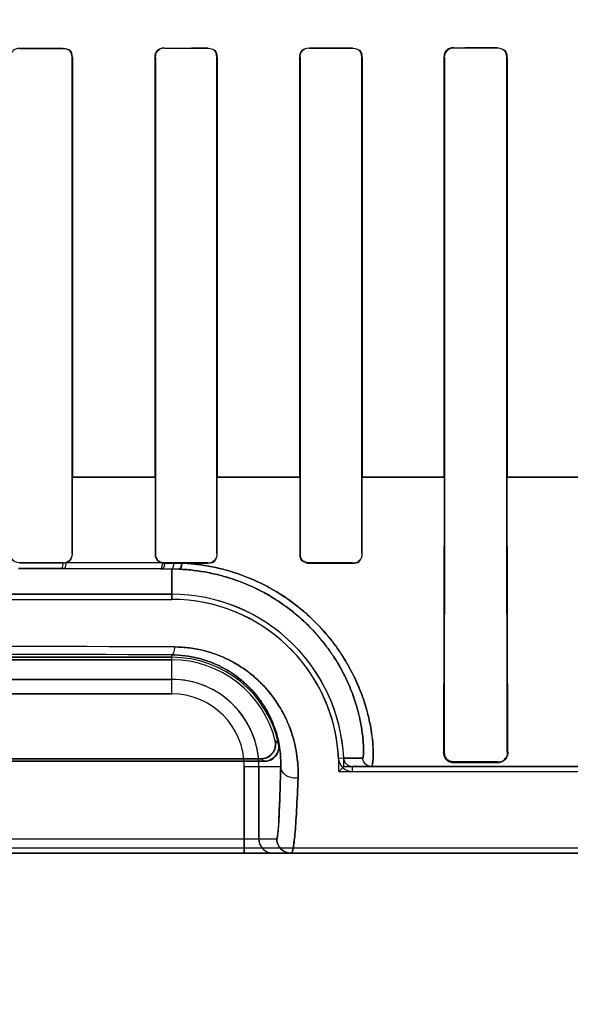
# Model space of a CAD drawing. Header units: millimetres. Extents: x 0 to 297, y 0 to 210.
# Tile 313 of 401: x 242.3008 to 242.3959, y 156.6154 to 156.7855. Entities that reach past the tile are written whole.
import ezdxf

# ---------------------------------------------------------------- set-up
doc = ezdxf.new("R2010")
doc.units = ezdxf.units.MM
doc.header["$LTSCALE"] = 16.335
doc.layers.get('0').update_dxf_attribs({"linetype": 'CONTINUOUS'})
for name, color, linetype in [('AXES_REF', 7, 'CONTINUOUS'), ('INTFCLR_1', 7, 'CONTINUOUS'), ('INTFCLR_72935', 7, 'CONTINUOUS')]:
    doc.layers.add(name, color=color, linetype=linetype)

msp = doc.modelspace()

# ---------------------------------------------------------------- linework, layer by layer
at = {"color": 7, "linetype": 'Continuous'}
for radius in [4.8479140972, 4.8475, 4.8164570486]:
    msp.add_circle((241.5069109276, 154.9564782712), radius, dxfattribs=at)
msp.add_arc((241.5069109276, 154.9564782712), 4.8, 278.2771290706, 261.7228709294, dxfattribs=at)
at = {"layer": 'AXES_REF', "color": 9, "linetype": 'Continuous'}
msp.add_circle((241.5069109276, 154.9564782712), 2.9642884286, dxfattribs=at)
at = {"layer": 'AXES_REF', "color": 7, "linetype": 'Continuous'}
msp.add_arc((241.5069109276, 154.9564782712), 4.91, 113.0826656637, 66.9173343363, dxfattribs=at)
at = {"layer": 'AXES_REF', "color": 9, "linetype": 'Continuous'}
msp.add_arc((241.5069109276, 154.9564782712), 4.4222561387, 94.4118118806, 85.5881881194, dxfattribs=at)
at = {"layer": 'INTFCLR_1', "color": 9, "linetype": 'Continuous'}
for p, q in [((242.3583007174, 156.7806184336), (242.3583007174, 156.7805627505)), ((242.3758007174, 156.7805865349), (242.3758007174, 156.7806438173)), ((242.3833007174, 156.7806563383), (242.3833007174, 156.780598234)), ((242.3008007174, 156.7805157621), (242.3008007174, 156.7805685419)), ((242.3083007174, 156.7805723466), (242.3083007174, 156.7805193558)), ((242.3098497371, 156.7789711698), (242.3099028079, 156.7789711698)), ((242.3241888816, 156.7789711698), (242.3242424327, 156.7789711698)), ((242.3258007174, 156.7805306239), (242.3258007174, 156.7805842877)), ((242.3333007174, 156.7805907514), (242.3333007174, 156.7805367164)), ((242.3348676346, 156.7789711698), (242.3349218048, 156.7789711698)), ((242.3491646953, 156.7789711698), (242.3492196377, 156.7789711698)), ((242.3508007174, 156.7805539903), (242.3508007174, 156.7806091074)), ((242.3598942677, 156.7789711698), (242.3599501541, 156.7789711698)), ((242.3741307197, 156.7789711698), (242.3741877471, 156.7789711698)), ((242.3849304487, 156.7789711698), (242.3849888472, 156.7789711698)), ((242.3098515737, 156.7064701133), (242.3242420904, 156.7064701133)), ((242.3348673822, 156.7064701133), (242.3492196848, 156.7064701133)), ((242.3598942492, 156.7064701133), (242.3741879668, 156.7064701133)), ((242.3849321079, 156.7064701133), (242.3991483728, 156.7064701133)), ((242.3099091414, 156.6932177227), (242.3098545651, 156.6932177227)), ((242.3242375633, 156.6932177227), (242.3241824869, 156.6932177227)), ((242.3349282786, 156.6932177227), (242.3348725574, 156.6932177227)), ((242.3492146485, 156.6932177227), (242.3491581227, 156.6932177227)), ((242.359956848, 156.6932177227), (242.3598993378, 156.6932177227)), ((242.3006185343, 156.6906617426), (242.308077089, 156.6906425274)), ((242.3008007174, 156.6916123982), (242.3008007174, 156.6916671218)), ((242.3083007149, 156.6916085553), (242.3080770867, 156.6906425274)), ((242.308077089, 156.6906425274), (242.3085974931, 156.6906409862)), ((242.3083007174, 156.6916635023), (242.3083007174, 156.6916085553)), ((242.3088290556, 156.6916975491), (242.3085974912, 156.6906409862)), ((242.3085974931, 156.6906409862), (242.3251120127, 156.6905837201)), ((242.3254355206, 156.6916385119), (242.3088290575, 156.6916975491)), ((242.3251120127, 156.6905837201), (242.3254782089, 156.6905822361)), ((242.3254782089, 156.6905822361), (242.3270507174, 156.6905757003)), ((242.3258007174, 156.6915964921), (242.3258007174, 156.6916521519)), ((242.3270507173, 156.6853299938), (242.3270507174, 156.6905757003)), ((242.3333007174, 156.6916460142), (242.3333007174, 156.691589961)), ((242.3508007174, 156.6915714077), (242.3508007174, 156.6916286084)), ((242.3583007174, 156.6916197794), (242.3583007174, 156.691561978)), ((242.3270507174, 156.6690144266), (242.3270507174, 156.6757431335)), ((242.3270507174, 156.6715140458), (242.2070507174, 156.6715140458)), ((242.2070507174, 156.6690144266), (242.3270507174, 156.6690144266)), ((242.374109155, 156.6589711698), (242.3739972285, 156.6589711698)), ((242.3851264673, 156.6589711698), (242.3850109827, 156.6589711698)), ((242.3395939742, 156.6564711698), (242.3395939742, 156.6414711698)), ((242.3395939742, 156.6564711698), (242.3458841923, 156.6564711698)), ((242.3420935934, 156.6439711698), (242.3420935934, 156.6564711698)), ((242.3567568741, 156.6578991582), (242.355876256, 156.6578568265)), ((242.356756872, 156.6578991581), (242.3600490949, 156.6579060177)), ((242.358255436, 156.6555895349), (242.3582553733, 156.6564711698)), ((242.4778267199, 156.6564711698), (242.3582553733, 156.6564711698)), ((242.3758007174, 156.6571342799), (242.3758007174, 156.6572695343)), ((242.3833007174, 156.6572564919), (242.3833007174, 156.6571181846)), ((242.1889125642, 156.6439711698), (242.3451888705, 156.6439711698)), ((242.4778262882, 156.6414711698), (242.0562751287, 156.6414711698))]:
    msp.add_line(p, q, dxfattribs=at)
at = {"layer": 'INTFCLR_1', "color": 6, "linetype": 'Continuous'}
for p, q in [((242.3098497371, 156.7064711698), (242.3098497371, 156.7789711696)), ((242.3099028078, 156.7064711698), (242.3099028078, 156.7789711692)), ((242.3241888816, 156.7789711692), (242.3241888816, 156.7064711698)), ((242.3242424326, 156.7789711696), (242.3242424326, 156.7064711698)), ((242.3348676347, 156.7064711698), (242.3348676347, 156.7789711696)), ((242.3349218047, 156.7064711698), (242.3349218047, 156.7789711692)), ((242.3491646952, 156.7789711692), (242.3491646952, 156.7064711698)), ((242.3492196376, 156.7789711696), (242.3492196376, 156.7064711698)), ((242.3598942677, 156.7064711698), (242.3598942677, 156.7789711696)), ((242.3599501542, 156.7064711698), (242.3599501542, 156.7789711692)), ((242.3741307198, 156.7789711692), (242.3741307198, 156.7064711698)), ((242.374187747, 156.7789711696), (242.374187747, 156.7064711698)), ((242.3849304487, 156.7064711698), (242.3849304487, 156.7789711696)), ((242.3849888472, 156.7064711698), (242.3849888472, 156.7789711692)), ((242.3098545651, 156.6932177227), (242.3098497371, 156.7064711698)), ((242.3099091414, 156.6932177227), (242.3099028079, 156.7064711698)), ((242.3241888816, 156.7064711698), (242.3241824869, 156.6932177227)), ((242.3242424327, 156.7064711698), (242.3242375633, 156.6932177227)), ((242.3348725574, 156.6932177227), (242.3348676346, 156.7064711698)), ((242.3349282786, 156.6932177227), (242.3349218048, 156.7064711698)), ((242.3491646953, 156.7064711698), (242.3491581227, 156.6932177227)), ((242.3492196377, 156.7064711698), (242.3492146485, 156.6932177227)), ((242.3598993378, 156.6932177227), (242.3598942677, 156.7064711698)), ((242.3599568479, 156.6932177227), (242.3599501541, 156.7064711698)), ((242.3741307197, 156.7064711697), (242.3739972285, 156.6589711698)), ((242.3741877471, 156.7064711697), (242.374109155, 156.6589711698)), ((242.3850109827, 156.6589711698), (242.3849304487, 156.7064711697)), ((242.3851264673, 156.6589711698), (242.3849888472, 156.7064711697)), ((242.3008007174, 156.6916671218), (242.3083007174, 156.6916635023)), ((242.3083007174, 156.6916085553), (242.3008007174, 156.6916123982)), ((242.3258007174, 156.6916521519), (242.3333007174, 156.6916460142)), ((242.3273823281, 156.6915951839), (242.3258007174, 156.6915964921)), ((242.3288272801, 156.6915939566), (242.3273823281, 156.6915951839)), ((242.3333007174, 156.691589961), (242.3288272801, 156.6915939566)), ((242.3508007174, 156.6916286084), (242.3583007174, 156.6916197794)), ((242.3508007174, 156.6915714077), (242.3583007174, 156.691561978)), ((242.3270507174, 156.6862116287), (242.2070507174, 156.6862116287)), ((242.2070507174, 156.6853299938), (242.3270507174, 156.6853299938)), ((242.2070507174, 156.6753299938), (242.3270507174, 156.6753299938)), ((242.3270507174, 156.6748925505), (242.2070507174, 156.6748925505)), ((242.343067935, 156.6573528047), (242.1910334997, 156.6573528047)), ((242.1915820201, 156.657790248), (242.3425194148, 156.657790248)), ((242.3758007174, 156.6572695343), (242.3833007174, 156.6572564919)), ((242.3758007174, 156.6571342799), (242.3833007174, 156.6571181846)), ((242.3582554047, 156.6555895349), (242.4833007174, 156.6555895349)), ((242.4778267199, 156.6423528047), (242.0562747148, 156.6423528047))]:
    msp.add_line(p, q, dxfattribs=at)
at = {"layer": 'INTFCLR_1', "color": 7, "linetype": 'Continuous'}
for points in [[(242.3508007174, 156.6915714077), (242.3507293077, 156.6915730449), (242.3506579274, 156.6915777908), (242.3505867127, 156.6915856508), (242.35051591, 156.6915966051), (242.3504455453, 156.6916106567), (242.3503754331, 156.6916278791), (242.3503056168, 156.6916483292), (242.3502363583, 156.6916719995), (242.3501678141, 156.6916988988)], [(242.3851264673, 156.6589711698), (242.3851251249, 156.6588744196), (242.3851190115, 156.658781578), (242.3851087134, 156.658692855), (242.3850948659, 156.6586087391), (242.3850779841, 156.6585289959), (242.3850583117, 156.6584527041), (242.3850361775, 156.6583797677), (242.3850119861, 156.6583103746), (242.3849858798, 156.658244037), (242.3849580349, 156.6581805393), (242.3849288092, 156.6581201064), (242.3848985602, 156.6580628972), (242.3848675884, 156.6580089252), (242.3848361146, 156.6579580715), (242.3848043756, 156.6579102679)]]:
    msp.add_lwpolyline(points, dxfattribs=at)
at = {"layer": 'INTFCLR_1', "color": 6, "linetype": 'Continuous'}
for centre, radius, start, end in [((242.30829975, 156.6932271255), 0.0016185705, 270.0341582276, 289.088098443), ((242.3258026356, 156.6932211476), 0.0016246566, 256.9404696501, 269.932362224), ((242.3270507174, 156.6564711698), 0.0297404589, 2.752115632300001, 90.0000000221), ((242.3270507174, 156.6564711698), 0.028858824, 2.7521172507, 89.99999981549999), ((242.3270507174, 156.6564711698), 0.018858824, 11.8889150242, 89.9999997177), ((242.3270507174, 156.6564711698), 0.0184213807, 13.835236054, 89.9999998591), ((242.3582552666, 156.6579712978), 0.0023817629, 182.7547671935, 270.0040800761), ((242.3582552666, 156.6579712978), 0.001500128, 182.7555718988, 270.0040764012)]:
    msp.add_arc(centre, radius, start, end, dxfattribs=at)
at = {"layer": 'INTFCLR_1', "color": 9, "linetype": 'Continuous'}
for centre, radius, start, end in [((242.3269016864, 156.6567581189), 0.0338179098, 87.4188887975, 89.74750805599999), ((242.2669910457, 142.0937259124), 14.583512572, 89.7620658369, 90.2374664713), ((242.2670509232, 141.7472092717), 14.9286544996, 89.7697217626, 90.2302798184), ((242.3270507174, 156.6564711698), 0.0150428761, 0, 89.9999999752), ((242.3270507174, 156.6564711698), 0.0125432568, 359.9999999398, 89.99999975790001), ((242.3126928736, 156.6251201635), 0.0481479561, 47.0401810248, 47.95594695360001), ((242.3170402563, 156.6252787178), 0.0413060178, 50.9411472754, 51.91434035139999)]:
    msp.add_arc(centre, radius, start, end, dxfattribs=at)
at = {"layer": 'INTFCLR_1', "color": 6, "linetype": 'Continuous'}
for centre, major_axis, ratio, start_param, end_param in [((242.2670507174, 156.7814711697), (0.2607760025, 0), 0.0034906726, -1.2438455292, -1.2133136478), ((242.2670507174, 156.7814711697), (0.2607760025, 0), 0.0034906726, -1.140627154, -1.1087454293), ((242.2670507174, 156.7814711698), (0.2607760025, 0), 0.0034906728, -1.4410108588, -1.4119473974), ((242.2670507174, 156.7814711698), (0.2757760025, 0), 0.0034906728, -1.4481068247, -1.4206549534), ((242.2670507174, 156.7814711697), (0.2607760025, 0), 0.0034906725, -1.3435565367, -1.313931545), ((242.2670507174, 156.7814711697), (0.2757760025, 0), 0.0034906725, -1.3561158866, -1.328192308), ((242.2670507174, 156.7814711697), (0.2757760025, 0), 0.0034906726, -1.2622347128, -1.2335556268), ((242.2670507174, 156.7814711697), (0.2757760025, 0), 0.0034906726, -1.165444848, -1.1356558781)]:
    msp.add_ellipse(centre, major_axis=major_axis, ratio=ratio, start_param=start_param, end_param=end_param, dxfattribs=at)
for points in [[(242.3758007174, 156.7806438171), (242.3753158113, 156.7806430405), (242.3744918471, 156.7804938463), (242.3744918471, 156.7800089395)], [(242.3008007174, 156.780515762), (242.3003136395, 156.7805155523), (242.2995137, 156.7803108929), (242.2995137, 156.7798238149)], [(242.3098497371, 156.7789711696), (242.3098497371, 156.7794943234), (242.3095773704, 156.7803243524), (242.3090542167, 156.7803240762)], [(242.3099028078, 156.7789711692), (242.3099028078, 156.7794738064), (242.3096951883, 156.7803016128), (242.3091925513, 156.7803013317)], [(242.3241888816, 156.7789711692), (242.3241888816, 156.7794279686), (242.3243141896, 156.7802114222), (242.3247709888, 156.7802117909)], [(242.3258007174, 156.7805306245), (242.3253071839, 156.7805302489), (242.3244982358, 156.7803200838), (242.3244982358, 156.7798265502)], [(242.3348676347, 156.7789711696), (242.3348676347, 156.7794968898), (242.3345989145, 156.7803340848), (242.3340731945, 156.7803336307)], [(242.3349218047, 156.7789711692), (242.3349218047, 156.7794236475), (242.3348053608, 156.7802040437), (242.3343528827, 156.7802036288)], [(242.3491646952, 156.7789711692), (242.3491646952, 156.7794310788), (242.3492859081, 156.7802220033), (242.3497458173, 156.7802225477)], [(242.3508007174, 156.7805539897), (242.3502968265, 156.780553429), (242.3494734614, 156.7803343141), (242.3494734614, 156.7798304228)], [(242.3598942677, 156.7789711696), (242.3598942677, 156.7794959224), (242.3596402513, 156.7803399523), (242.3591154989, 156.78033931)], [(242.3599501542, 156.7789711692), (242.3599501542, 156.7794266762), (242.3598388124, 156.7802151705), (242.3593833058, 156.7802145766)], [(242.3758007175, 156.7805865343), (242.3752820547, 156.7805857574), (242.3744383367, 156.7803535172), (242.3744383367, 156.7798348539)], [(242.3849304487, 156.7789711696), (242.3849304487, 156.7795027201), (242.3846803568, 156.7803619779), (242.3841488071, 156.7803611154)], [(242.3849888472, 156.7789711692), (242.3849888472, 156.7794301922), (242.3848852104, 156.7802288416), (242.3844261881, 156.7802280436)], [(242.3083007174, 156.6916635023), (242.3088175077, 156.6916632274), (242.3096449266, 156.6919198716), (242.3096445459, 156.6924366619)], [(242.3088290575, 156.6916975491), (242.3092589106, 156.6918468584), (242.3098068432, 156.6921956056), (242.3098064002, 156.6926506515)], [(242.3241824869, 156.6932177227), (242.3241819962, 156.6927185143), (242.3243873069, 156.6920020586), (242.3248735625, 156.6918890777)], [(242.3242375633, 156.6932177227), (242.3242371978, 156.6927257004), (242.3244409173, 156.6919160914), (242.3249329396, 156.6919157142)], [(242.3333007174, 156.6916460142), (242.333825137, 156.6916455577), (242.3346634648, 156.6919084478), (242.3346630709, 156.6924328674)], [(242.3333007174, 156.691589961), (242.3337589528, 156.6915895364), (242.3345475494, 156.6917116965), (242.3345470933, 156.6921699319)], [(242.3492146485, 156.6932177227), (242.3492142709, 156.6927217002), (242.3494148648, 156.6919031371), (242.3499108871, 156.691902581)], [(242.3583007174, 156.6916197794), (242.3587568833, 156.6916192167), (242.3595382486, 156.6917485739), (242.3595378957, 156.6922047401)], [(242.3583007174, 156.691561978), (242.3587718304, 156.6915613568), (242.3595798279, 156.6916930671), (242.359579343, 156.6921641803)], [(242.374109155, 156.6589711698), (242.3741069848, 156.6584431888), (242.3743155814, 156.6575686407), (242.3748435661, 156.6575677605)], [(242.3833007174, 156.6572564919), (242.3837870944, 156.6572556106), (242.3846230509, 156.6573913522), (242.3846209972, 156.6578777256)]]:
    msp.add_open_spline(points, degree=3, dxfattribs=at)
at = {"layer": 'INTFCLR_1', "color": 7, "linetype": 'Continuous'}
for points in [[(242.3491581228, 156.6932177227), (242.3491566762, 156.6927029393), (242.3493673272, 156.6918533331), (242.3498821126, 156.6918535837)], [(242.3501678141, 156.6916988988), (242.3496921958, 156.6918979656), (242.3491888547, 156.6923813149), (242.3491893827, 156.6928969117)], [(242.3848043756, 156.6579102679), (242.3845416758, 156.6575278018), (242.3841027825, 156.6571482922), (242.3836387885, 156.6571493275)]]:
    msp.add_open_spline(points, degree=3, dxfattribs=at)
at = {"layer": 'INTFCLR_1', "color": 9, "linetype": 'Continuous'}
for points, knots in [([(242.3254355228, 156.6916385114), (242.3254165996, 156.6913841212), (242.3253719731, 156.6910744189), (242.3252316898, 156.6905926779), (242.3251120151, 156.6905837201)], [0, 0, 0, 0, 0.6800622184, 1, 1, 1, 1]), ([(242.3258007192, 156.6915964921), (242.3257805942, 156.6913512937), (242.3257366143, 156.6910505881), (242.3255939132, 156.6905908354), (242.3254782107, 156.6905822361)], [0, 0, 0, 0, 0.6795377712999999, 1, 1, 1, 1]), ([(242.3273823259, 156.6915951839), (242.3273617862, 156.6913486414), (242.3273178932, 156.6910438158), (242.3271679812, 156.6905841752), (242.3270507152, 156.6905757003)], [0, 0, 0, 0, 0.6778576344, 1, 1, 1, 1]), ([(242.3288272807, 156.6915939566), (242.3287962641, 156.6913370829), (242.3287391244, 156.6910144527), (242.3285501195, 156.6905450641), (242.3284246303, 156.6905417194)], [0, 0, 0, 0, 0.6733216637, 1, 1, 1, 1]), ([(242.3600490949, 156.6579060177), (242.3600992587, 156.6579070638), (242.3601283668, 156.658171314), (242.3601809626, 156.6585036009), (242.3601920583, 156.6592150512), (242.3601772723, 156.659988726), (242.3601241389, 156.6608548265), (242.3600067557, 156.6621028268), (242.3597340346, 156.6639259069), (242.3592821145, 156.6658947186), (242.3587626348, 156.6676441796), (242.3580762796, 156.6696155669), (242.3569454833, 156.6722143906), (242.3554728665, 156.6748031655), (242.3540326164, 156.6768983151), (242.3523535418, 156.679051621), (242.3504186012, 156.6811027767), (242.3482405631, 156.6830070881), (242.3458308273, 156.6848459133), (242.3425011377, 156.6868831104), (242.3388619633, 156.6884606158), (242.3357754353, 156.6894213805), (242.3325615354, 156.6901711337), (242.33008538, 156.6904668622), (242.3284246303, 156.6905417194)], [0, 0, 0, 0, 0.0029919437, 0.0110779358, 0.024379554, 0.04290481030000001, 0.0581933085, 0.075863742, 0.1177352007, 0.1679526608, 0.1961933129, 0.2265229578, 0.2923879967, 0.3648864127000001, 0.4037295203, 0.4439147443, 0.5276328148, 0.5713418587, 0.6163341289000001, 0.7082615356, 0.8033299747, 0.8520062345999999, 0.9008680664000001, 1, 1, 1, 1]), ([(242.3615474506, 156.6564711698), (242.3616095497, 156.6564711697), (242.3617109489, 156.6567294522), (242.3618254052, 156.657424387), (242.361875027, 156.6588157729), (242.3617759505, 156.660710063), (242.3614964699, 156.6629548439), (242.3610548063, 156.6650724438), (242.3605341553, 156.6669568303), (242.3598386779, 156.6690777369), (242.3586795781, 156.6718734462), (242.3571548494, 156.6746606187), (242.3556569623, 156.6769164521), (242.3539090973, 156.6792319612), (242.351888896, 156.6814392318), (242.3496094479, 156.6834894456), (242.3470886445, 156.6854665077), (242.3436018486, 156.6876574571), (242.3397828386, 156.6893559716), (242.3365429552, 156.6903897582), (242.3331710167, 156.6911957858), (242.3305708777, 156.6915137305), (242.3288272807, 156.6915939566)], [0, 0, 0, 0, 0.003487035, 0.0118311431, 0.044141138, 0.0774919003, 0.1198109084, 0.1704939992, 0.198966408, 0.2295302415, 0.2957924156, 0.3685895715, 0.4075282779, 0.4477641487, 0.5314168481, 0.5750064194, 0.6198159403, 0.7111846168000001, 0.8054484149, 0.8536445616, 0.9019886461, 1, 1, 1, 1]), ([(242.327552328, 156.6771126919), (242.3275125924, 156.6767782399), (242.3274438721, 156.6763562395), (242.3272104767, 156.6757550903), (242.3270507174, 156.6757431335)], [0, 0, 0, 0, 0.6776603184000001, 1, 1, 1, 1]), ([(242.3488753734, 156.6544715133), (242.3489192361, 156.6555998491), (242.3488256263, 156.6579527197), (242.3482350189, 156.6608982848), (242.3474259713, 156.66330443), (242.3463280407, 156.6658034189), (242.3448283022, 156.6682160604), (242.3429420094, 156.6704378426), (242.3407096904, 156.6725717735), (242.3380653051, 156.6743767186), (242.335110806, 156.6757283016), (242.3318717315, 156.6767727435), (242.3292870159, 156.6771092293), (242.327552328, 156.6771126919)], [0, 0, 0, 0, 0.0977468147, 0.2029174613, 0.2588381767, 0.3172283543, 0.4389408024, 0.5029500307, 0.569151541, 0.7058642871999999, 0.7774349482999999, 0.8498385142, 1, 1, 1, 1]), ([(242.3458841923, 156.6564711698), (242.3459106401, 156.6574301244), (242.345809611, 156.6594321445), (242.3452695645, 156.6619347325), (242.3445456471, 156.6639794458), (242.3435670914, 156.6661088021), (242.3422389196, 156.6681624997), (242.3405765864, 156.6700517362), (242.3386066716, 156.6718724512), (242.3362805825, 156.6734098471), (242.333687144, 156.6745608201), (242.3308398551, 156.6754516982), (242.3285732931, 156.6757361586), (242.3270507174, 156.6757431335)], [0, 0, 0, 0, 0.09599593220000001, 0.1996687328, 0.2549381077, 0.31278879, 0.4339071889, 0.4978765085, 0.5642419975, 0.7019326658, 0.7742893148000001, 0.8476392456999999, 1, 1, 1, 1]), ([(242.3458841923, 156.6564711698), (242.3458398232, 156.6546581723), (242.3457693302, 156.6521274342), (242.3456602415, 156.649283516), (242.3455993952, 156.6479749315), (242.3455455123, 156.6469201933), (242.3454731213, 156.6458812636), (242.3454043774, 156.6448368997), (242.3452974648, 156.6443601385), (242.3452613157, 156.6439718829), (242.3451888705, 156.6439711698)], [0, 0, 0, 0, 0.433822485, 0.6057424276, 0.6805165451, 0.7475306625, 0.8573118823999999, 0.9353819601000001, 0.9826693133, 1, 1, 1, 1]), ([(242.3488753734, 156.6544715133), (242.3485341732, 156.6544186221), (242.3476338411, 156.6544331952), (242.3463497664, 156.6550389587), (242.3458897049, 156.6560280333), (242.3458841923, 156.6564711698)], [0, 0, 0, 0, 0.2596328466, 0.6667538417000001, 1, 1, 1, 1]), ([(242.3615474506, 156.6564711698), (242.3611748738, 156.6564711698), (242.3604003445, 156.656773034), (242.3600652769, 156.6575337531), (242.3600490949, 156.6579060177)], [0, 0, 0, 0, 0.4999736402, 1, 1, 1, 1]), ([(242.3476885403, 156.6414711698), (242.3477764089, 156.6414711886), (242.347923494, 156.6418329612), (242.3480453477, 156.6423854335), (242.3482032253, 156.6434463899), (242.348345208, 156.6448603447), (242.3484908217, 156.6467066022), (242.3486895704, 156.6499506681), (242.3488031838, 156.6525855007), (242.3488753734, 156.6544715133)], [0, 0, 0, 0, 0.0200957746, 0.06818636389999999, 0.1464026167, 0.255946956, 0.39723493, 0.5683482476, 1, 1, 1, 1]), ([(242.3420935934, 156.6439711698), (242.3420935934, 156.6434120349), (242.3425378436, 156.6420980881), (242.3438784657, 156.6414711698), (242.3445932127, 156.6414711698)], [0, 0, 0, 0, 0.4389220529, 1, 1, 1, 1]), ([(242.3451888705, 156.6439711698), (242.3451888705, 156.6433333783), (242.3457220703, 156.6420046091), (242.3470508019, 156.6414711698), (242.3476885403, 156.6414711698)], [0, 0, 0, 0, 0.5000208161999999, 1, 1, 1, 1])]:
    msp.add_open_spline(points, degree=3, knots=knots, dxfattribs=at)
at = {"layer": 'INTFCLR_1', "color": 6, "linetype": 'Continuous'}
for points, knots in [([(242.3425194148, 156.657790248), (242.3430585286, 156.657790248), (242.3445529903, 156.6582477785), (242.3451539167, 156.6599981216), (242.344937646, 156.6608762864)], [0, 0, 0, 0, 0.3734722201, 1, 1, 1, 1]), ([(242.3455049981, 156.6603563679), (242.3456141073, 156.6598381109), (242.3454826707, 156.6583133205), (242.3439567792, 156.6573528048), (242.3430679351, 156.6573528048)], [0, 0, 0, 0, 0.3733747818, 1, 1, 1, 1]), ([(242.3739972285, 156.6589711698), (242.3739916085, 156.6585038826), (242.3743720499, 156.6575304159), (242.3753385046, 156.6571352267), (242.3758007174, 156.6571342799)], [0, 0, 0, 0, 0.5027472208, 1, 1, 1, 1])]:
    msp.add_open_spline(points, degree=3, knots=knots, dxfattribs=at)
at = {"layer": 'INTFCLR_1', "color": 7, "linetype": 'Continuous'}
msp.add_open_spline([(242.3833007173, 156.6571181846), (242.383768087, 156.6571192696), (242.3847495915, 156.6575127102), (242.3851280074, 156.6584986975), (242.3851264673, 156.6589711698)], degree=3, knots=[0, 0, 0, 0, 0.4972848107, 1, 1, 1, 1], dxfattribs=at)
at = {"layer": 'INTFCLR_72935', "color": 9, "linetype": 'Continuous'}
for p, q in [((242.3583007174, 156.7805627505), (242.3583007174, 156.7806184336)), ((242.3758007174, 156.7806438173), (242.3758007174, 156.7805865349)), ((242.3833007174, 156.780598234), (242.3833007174, 156.7806563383)), ((242.3008007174, 156.7805685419), (242.3008007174, 156.7805157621)), ((242.3083007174, 156.7805193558), (242.3083007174, 156.7805723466)), ((242.3099028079, 156.7789711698), (242.3098497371, 156.7789711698)), ((242.3242424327, 156.7789711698), (242.3241888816, 156.7789711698)), ((242.3258007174, 156.7805842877), (242.3258007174, 156.780530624)), ((242.3333007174, 156.7805367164), (242.3333007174, 156.7805907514)), ((242.3349218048, 156.7789711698), (242.3348676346, 156.7789711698)), ((242.3492196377, 156.7789711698), (242.3491646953, 156.7789711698)), ((242.3508007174, 156.7806091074), (242.3508007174, 156.7805539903)), ((242.3599501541, 156.7789711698), (242.3598942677, 156.7789711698)), ((242.3741877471, 156.7789711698), (242.3741307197, 156.7789711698)), ((242.3849888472, 156.7789711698), (242.3849304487, 156.7789711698)), ((242.3242420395, 156.7064701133), (242.3098506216, 156.7064701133)), ((242.3492197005, 156.7064701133), (242.3348675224, 156.7064701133)), ((242.3741885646, 156.7064701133), (242.3598941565, 156.7064701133)), ((242.3991481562, 156.7064701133), (242.3849326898, 156.7064701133)), ((242.3098545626, 156.6932211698), (242.3099091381, 156.6932211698)), ((242.3241824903, 156.6932211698), (242.3242375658, 156.6932211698)), ((242.3348725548, 156.6932211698), (242.3349282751, 156.6932211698)), ((242.3491581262, 156.6932211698), (242.3492146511, 156.6932211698)), ((242.3598993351, 156.6932211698), (242.3599568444, 156.6932211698)), ((242.3080768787, 156.6906425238), (242.3006183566, 156.690661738)), ((242.3008007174, 156.6916705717), (242.3008007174, 156.691615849)), ((242.3083007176, 156.6916120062), (242.308076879, 156.6906425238)), ((242.3085875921, 156.6906410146), (242.3080768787, 156.6906425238)), ((242.3083007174, 156.6916120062), (242.3083007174, 156.6916669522)), ((242.3088191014, 156.6916975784), (242.3085875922, 156.6906410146)), ((242.3251274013, 156.6905836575), (242.3085875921, 156.6906410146)), ((242.3088191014, 156.6916975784), (242.3254509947, 156.6916384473)), ((242.3254779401, 156.6905822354), (242.3251274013, 156.6905836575)), ((242.3270507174, 156.6905756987), (242.3254779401, 156.6905822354)), ((242.3258007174, 156.6916556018), (242.3258007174, 156.691599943)), ((242.3270507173, 156.6905756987), (242.3270507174, 156.6853299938)), ((242.3333007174, 156.6915934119), (242.3333007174, 156.6916494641)), ((242.3508007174, 156.6916320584), (242.3508007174, 156.6915748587)), ((242.3583007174, 156.6915654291), (242.3583007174, 156.6916232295)), ((242.3270507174, 156.6690144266), (242.3270507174, 156.6757431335)), ((242.2070507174, 156.6715140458), (242.3270507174, 156.6715140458)), ((242.3270507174, 156.6690144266), (242.2070507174, 156.6690144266)), ((242.3739972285, 156.6589711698), (242.374109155, 156.6589711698)), ((242.3850109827, 156.6589711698), (242.3851264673, 156.6589711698)), ((242.3395939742, 156.6414711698), (242.3395939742, 156.6564711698)), ((242.3395939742, 156.6564711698), (242.3458841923, 156.6564711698)), ((242.3420935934, 156.6564711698), (242.3420935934, 156.6439711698)), ((242.3600490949, 156.6579060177), (242.356756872, 156.6578991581)), ((242.3582553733, 156.6564711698), (242.4778267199, 156.6564711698)), ((242.3758007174, 156.6572695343), (242.3758007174, 156.6571342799)), ((242.3833007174, 156.6571181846), (242.3833007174, 156.6572564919)), ((242.1889125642, 156.6439711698), (242.3451888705, 156.6439711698)), ((242.0562751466, 156.6414711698), (242.477826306, 156.6414711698))]:
    msp.add_line(p, q, dxfattribs=at)
at = {"layer": 'INTFCLR_72935', "color": 6, "linetype": 'Continuous'}
for p, q in [((242.309849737, 156.7789711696), (242.309849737, 156.7064711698)), ((242.309902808, 156.7789711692), (242.309902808, 156.7064711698)), ((242.3241888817, 156.7064711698), (242.3241888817, 156.7789711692)), ((242.3242424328, 156.7064711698), (242.3242424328, 156.7789711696)), ((242.3348676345, 156.7789711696), (242.3348676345, 156.7064711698)), ((242.3349218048, 156.7789711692), (242.3349218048, 156.7064711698)), ((242.3491646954, 156.7064711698), (242.3491646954, 156.7789711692)), ((242.3492196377, 156.7064711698), (242.3492196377, 156.7789711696)), ((242.3598942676, 156.7789711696), (242.3598942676, 156.7064711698)), ((242.3599501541, 156.7789711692), (242.3599501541, 156.7064711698)), ((242.3741307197, 156.7064711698), (242.3741307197, 156.7789711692)), ((242.3741877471, 156.7064711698), (242.3741877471, 156.7789711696)), ((242.3849304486, 156.7789711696), (242.3849304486, 156.7064711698)), ((242.3849888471, 156.7789711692), (242.3849888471, 156.7064711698)), ((242.3098497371, 156.7064711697), (242.3098545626, 156.6932211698)), ((242.3099091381, 156.6932211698), (242.3099028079, 156.7064711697)), ((242.3241888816, 156.7064711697), (242.3241824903, 156.6932211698)), ((242.3242375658, 156.6932211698), (242.3242424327, 156.7064711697)), ((242.3348676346, 156.7064711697), (242.3348725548, 156.6932211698)), ((242.3349282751, 156.6932211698), (242.3349218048, 156.7064711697)), ((242.3491646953, 156.7064711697), (242.3491581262, 156.6932211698)), ((242.3492146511, 156.6932211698), (242.3492196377, 156.7064711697)), ((242.3598942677, 156.7064711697), (242.3598993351, 156.6932211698)), ((242.3599568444, 156.6932211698), (242.3599501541, 156.7064711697)), ((242.3741307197, 156.7064711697), (242.3739972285, 156.6589711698)), ((242.374109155, 156.6589711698), (242.3741877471, 156.7064711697)), ((242.3849304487, 156.7064711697), (242.3850109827, 156.6589711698)), ((242.3851264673, 156.6589711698), (242.3849888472, 156.7064711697)), ((242.3083007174, 156.6916669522), (242.3008007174, 156.6916705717)), ((242.3008007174, 156.691615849), (242.3083007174, 156.6916120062)), ((242.3333007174, 156.6916494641), (242.3258007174, 156.6916556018)), ((242.3258007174, 156.691599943), (242.3273826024, 156.6915986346)), ((242.3273826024, 156.6915986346), (242.3287488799, 156.691597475)), ((242.3287488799, 156.691597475), (242.3333007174, 156.6915934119)), ((242.3583007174, 156.6916232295), (242.3508007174, 156.6916320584)), ((242.3508007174, 156.6915748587), (242.3583007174, 156.6915654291)), ((242.2070507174, 156.6862116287), (242.3270507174, 156.6862116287)), ((242.2070507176, 156.6853299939), (242.3270507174, 156.6853299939)), ((242.3270507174, 156.6753299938), (242.2070507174, 156.6753299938)), ((242.2070507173, 156.6748925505), (242.3270507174, 156.6748925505)), ((242.1910334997, 156.6573528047), (242.343067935, 156.6573528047)), ((242.3425194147, 156.657790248), (242.1915820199, 156.657790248)), ((242.3567911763, 156.6564711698), (242.3558960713, 156.6555895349)), ((242.3567911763, 156.6564711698), (242.3582553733, 156.6564711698)), ((242.3833007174, 156.6572564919), (242.3758007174, 156.6572695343)), ((242.3758007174, 156.6571342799), (242.3833007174, 156.6571181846)), ((242.3558960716, 156.6555895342), (242.4833007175, 156.6555895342)), ((242.4778267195, 156.6423528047), (242.0562747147, 156.6423528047))]:
    msp.add_line(p, q, dxfattribs=at)
at = {"layer": 'INTFCLR_72935', "color": 7, "linetype": 'Continuous'}
for points in [[(242.3501673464, 156.691702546), (242.3502348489, 156.6916760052), (242.3503035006, 156.691652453), (242.3503731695, 156.691631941), (242.3504438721, 156.6916144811), (242.3505153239, 156.6916001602), (242.3505869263, 156.6915890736), (242.3506583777, 156.6915812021), (242.3507296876, 156.691576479), (242.3508007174, 156.6915748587)], [(242.3739972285, 156.6589711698), (242.3740025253, 156.658808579), (242.3740209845, 156.6586555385), (242.3740502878, 156.6585129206), (242.3740871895, 156.6583843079), (242.374130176, 156.658266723), (242.374181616, 156.6581514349), (242.3742430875, 156.6580362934), (242.374313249, 156.6579249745), (242.3743919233, 156.6578181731)], [(242.3848049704, 156.6579111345), (242.384836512, 156.6579586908), (242.384867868, 156.6580093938), (242.3848987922, 156.6580633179), (242.3849290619, 156.6581206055), (242.3849583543, 156.6581812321), (242.3849862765, 156.6582449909), (242.38501248, 156.6583117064), (242.385036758, 156.6583815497), (242.3850589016, 156.6584548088), (242.3850785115, 156.6585312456), (242.3850952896, 156.6586109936), (242.3851089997, 156.6586948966), (242.3851191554, 156.6587831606), (242.3851251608, 156.6588753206), (242.3851264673, 156.6589711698)]]:
    msp.add_lwpolyline(points, dxfattribs=at)
at = {"layer": 'INTFCLR_72935', "color": 6, "linetype": 'Continuous'}
for points in [[(242.356756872, 156.6578991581), (242.3567645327, 156.657803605), (242.3567782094, 156.6577091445), (242.3567977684, 156.6576161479), (242.3568229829, 156.6575252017), (242.3568537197, 156.6574364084), (242.3568900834, 156.6573494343), (242.3569321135, 156.657264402), (242.3569795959, 156.6571819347), (242.3570323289, 156.6571024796), (242.3570901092, 156.6570264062), (242.3571527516, 156.6569540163), (242.3572200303, 156.65688563)], [(242.3572200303, 156.65688563), (242.3572549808, 156.6568533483), (242.3572909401, 156.656822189), (242.3573278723, 156.6567921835), (242.3573657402, 156.6567633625), (242.3574045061, 156.656735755), (242.3574441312, 156.656709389), (242.3574845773, 156.6566842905), (242.3575258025, 156.6566604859), (242.3575677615, 156.6566380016), (242.3576104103, 156.6566168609), (242.3576537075, 156.6565970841), (242.3576976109, 156.6565786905), (242.3577420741, 156.6565616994), (242.3577870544, 156.6565461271), (242.3578325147, 156.656531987), (242.3578784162, 156.6565192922), (242.3579247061, 156.6565080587), (242.357971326, 156.6564983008), (242.3580182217, 156.6564900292), (242.3580653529, 156.6564832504), (242.3581126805, 156.65647797), (242.3581601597, 156.6564741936), (242.35820774, 156.656471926), (242.3582553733, 156.6564711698)]]:
    msp.add_lwpolyline(points, dxfattribs=at)
for centre, radius, start, end in [((242.308299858, 156.6932301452), 0.0016181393, 270.0305134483, 288.7167080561), ((242.3258025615, 156.6932241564), 0.0016242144, 257.4991384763, 269.9348881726), ((242.3270507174, 156.6564711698), 0.0297404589, 0, 90.0000000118), ((242.3270507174, 156.6564711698), 0.028858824, 358.2493445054, 89.99999981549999), ((242.3270507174, 156.6564711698), 0.018858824, 11.8889150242, 89.9999997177), ((242.3270507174, 156.6564711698), 0.0184213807, 13.8352360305, 89.9999997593)]:
    msp.add_arc(centre, radius, start, end, dxfattribs=at)
at = {"layer": 'INTFCLR_72935', "color": 9, "linetype": 'Continuous'}
for centre, radius, start, end in [((242.3269017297, 156.6567584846), 0.0338175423, 87.54559419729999, 89.7475738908), ((242.2670504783, 142.0810058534), 14.596233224, 89.76250457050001, 90.2374935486), ((242.2670505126, 141.7475087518), 14.9283550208, 89.7697155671, 90.23028286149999), ((242.3270507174, 156.6564711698), 0.0150428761, 0, 90.0000000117), ((242.3270507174, 156.6564711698), 0.0125432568, 359.9999999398, 89.99999975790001), ((242.3126929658, 156.6251202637), 0.0481478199, 47.04017998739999, 47.95594850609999), ((242.3170402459, 156.6252787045), 0.0413060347, 50.94114772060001, 51.9143404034)]:
    msp.add_arc(centre, radius, start, end, dxfattribs=at)
at = {"layer": 'INTFCLR_72935', "color": 6, "linetype": 'Continuous'}
for centre, major_axis, ratio, start_param, end_param in [((242.2670507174, 156.7814711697), (0.2607760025, 0), 0.0034906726, -1.2438455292, -1.2133136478), ((242.2670507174, 156.7814711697), (0.2607760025, 0), 0.0034906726, -1.140627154, -1.1087454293), ((242.2670507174, 156.7814711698), (0.2607760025, 0), 0.0034906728, -1.4410108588, -1.4119473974), ((242.2670507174, 156.7814711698), (0.2757760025, 0), 0.0034906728, -1.4481068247, -1.4206549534), ((242.2670507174, 156.7814711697), (0.2607760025, 0), 0.0034906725, -1.3435565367, -1.313931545), ((242.2670507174, 156.7814711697), (0.2757760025, 0), 0.0034906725, -1.3561158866, -1.328192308), ((242.2670507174, 156.7814711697), (0.2757760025, 0), 0.0034906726, -1.2622347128, -1.2335556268), ((242.2670507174, 156.7814711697), (0.2757760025, 0), 0.0034906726, -1.165444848, -1.1356558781)]:
    msp.add_ellipse(centre, major_axis=major_axis, ratio=ratio, start_param=start_param, end_param=end_param, dxfattribs=at)
for points in [[(242.3083007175, 156.7805193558), (242.3087927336, 156.7805196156), (242.3095986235, 156.7803084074), (242.3095986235, 156.7798163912)], [(242.309902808, 156.7789711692), (242.309902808, 156.779428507), (242.3097723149, 156.7802111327), (242.3093149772, 156.780210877)], [(242.3242424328, 156.7789711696), (242.3242424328, 156.7794943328), (242.3245090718, 156.7803270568), (242.3250322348, 156.780327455)], [(242.3258007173, 156.7805842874), (242.3252878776, 156.7805838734), (242.3244490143, 156.7803623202), (242.3244490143, 156.7798494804)], [(242.3333007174, 156.7805367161), (242.3338005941, 156.7805371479), (242.3346177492, 156.7803194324), (242.3346177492, 156.7798195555)], [(242.3349218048, 156.7789711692), (242.3349218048, 156.7794300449), (242.3347956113, 156.7802177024), (242.3343367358, 156.7802172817)], [(242.3491646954, 156.7789711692), (242.3491646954, 156.7794256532), (242.3492777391, 156.7802103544), (242.3497322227, 156.7802108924)], [(242.3492196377, 156.7789711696), (242.3492196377, 156.7794993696), (242.3494846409, 156.7803423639), (242.3500128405, 156.7803429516)], [(242.3583007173, 156.7805627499), (242.3588123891, 156.7805633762), (242.3596462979, 156.7803357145), (242.3596462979, 156.7798240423)], [(242.3599501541, 156.7789711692), (242.3599501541, 156.7794330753), (242.3598291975, 156.7802289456), (242.3593672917, 156.7802283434)], [(242.3741307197, 156.7789711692), (242.3741307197, 156.779429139), (242.3742370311, 156.7802231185), (242.3746950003, 156.780223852)], [(242.3741877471, 156.7789711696), (242.3741877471, 156.7795042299), (242.3744462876, 156.7803598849), (242.3749793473, 156.7803606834)], [(242.3833007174, 156.7805982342), (242.383829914, 156.780599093), (242.3846878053, 156.7803551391), (242.3846878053, 156.7798259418)], [(242.3849888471, 156.7789711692), (242.3849888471, 156.7794363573), (242.3848761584, 156.7802422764), (242.3844109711, 156.7802414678)], [(242.3008007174, 156.6916705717), (242.3003183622, 156.6916707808), (242.2995210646, 156.6918645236), (242.2995214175, 156.6923468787)], [(242.3088191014, 156.6916975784), (242.3092536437, 156.6918453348), (242.3098077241, 156.6921974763), (242.3098072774, 156.692656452)], [(242.3098545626, 156.6932211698), (242.3098549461, 156.6927003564), (242.3095904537, 156.6918699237), (242.3090696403, 156.6918702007)], [(242.3241824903, 156.6932211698), (242.3241820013, 156.6927235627), (242.3243833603, 156.692003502), (242.3248691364, 156.691895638)], [(242.3258007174, 156.6916556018), (242.3253193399, 156.6916559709), (242.3245197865, 156.6918417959), (242.324520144, 156.6923231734)], [(242.3333007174, 156.6915934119), (242.3337630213, 156.6915929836), (242.3345561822, 156.6917214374), (242.3345557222, 156.6921837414)], [(242.3348725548, 156.6932211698), (242.3348729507, 156.6926938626), (242.3346042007, 156.6918534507), (242.3340768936, 156.6918539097)], [(242.3508007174, 156.6916320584), (242.3503038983, 156.6916326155), (242.3494850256, 156.6918362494), (242.3494854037, 156.6923330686)], [(242.3583007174, 156.6915654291), (242.3587748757, 156.6915648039), (242.3595862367, 156.6917012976), (242.3595857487, 156.6921754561)], [(242.3598993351, 156.6932211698), (242.3598996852, 156.6927685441), (242.3597755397, 156.6919911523), (242.3593229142, 156.6919917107)], [(242.3850109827, 156.6589711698), (242.3850128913, 156.6585191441), (242.3849298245, 156.6577234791), (242.3844777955, 156.6577242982)], [(242.3758007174, 156.6572695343), (242.3752945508, 156.6572703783), (242.3744422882, 156.6574461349), (242.3744443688, 156.6579522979)]]:
    msp.add_open_spline(points, degree=3, dxfattribs=at)
at = {"layer": 'INTFCLR_72935', "color": 7, "linetype": 'Continuous'}
for points in [[(242.3491581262, 156.6932211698), (242.3491576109, 156.6927169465), (242.3493873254, 156.6920720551), (242.34985239, 156.6918772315)], [(242.3508007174, 156.6915748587), (242.3502818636, 156.6915752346), (242.3494278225, 156.6917944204), (242.3494304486, 156.6923132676)], [(242.3743919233, 156.6578181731), (242.3746838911, 156.6574507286), (242.3751581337, 156.6571440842), (242.3756274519, 156.6571430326)], [(242.3833007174, 156.6571181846), (242.3837688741, 156.6571171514), (242.3843319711, 156.6572731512), (242.3845968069, 156.6576592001)]]:
    msp.add_open_spline(points, degree=3, dxfattribs=at)
at = {"layer": 'INTFCLR_72935', "color": 9, "linetype": 'Continuous'}
for points, knots in [([(242.3254509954, 156.6916384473), (242.325432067, 156.6913840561), (242.3253874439, 156.6910743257), (242.3252470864, 156.6905926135), (242.3251274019, 156.6905836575)], [0, 0, 0, 0, 0.6800460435, 1, 1, 1, 1]), ([(242.3258007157, 156.691599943), (242.3257806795, 156.6913539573), (242.3257366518, 156.691052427), (242.3255939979, 156.6905908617), (242.3254779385, 156.6905822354)], [0, 0, 0, 0, 0.6795542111, 1, 1, 1, 1]), ([(242.3273826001, 156.6915986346), (242.3273621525, 156.6913513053), (242.3273182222, 156.691045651), (242.3271683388, 156.6905841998), (242.327050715, 156.6905756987)], [0, 0, 0, 0, 0.6778765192, 1, 1, 1, 1]), ([(242.3287488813, 156.691597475), (242.3287184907, 156.691340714), (242.3286620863, 156.6910185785), (242.3284751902, 156.6905486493), (242.3283499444, 156.6905450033)], [0, 0, 0, 0, 0.6735752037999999, 1, 1, 1, 1]), ([(242.3283499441, 156.6905450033), (242.3291957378, 156.6905087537), (242.3308786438, 156.6903731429), (242.3341611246, 156.689859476), (242.3380975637, 156.6887909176), (242.3417899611, 156.6871918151), (242.3445284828, 156.6856432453), (242.347055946, 156.6839728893), (242.3498899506, 156.6816609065), (242.3523389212, 156.6790687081), (242.3540215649, 156.6769135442), (242.3554641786, 156.6748170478), (242.356938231, 156.6722289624), (242.3580713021, 156.6696284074), (242.3587595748, 156.6676538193), (242.3592798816, 156.6659032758), (242.35973169, 156.6639374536), (242.3600046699, 156.6621184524), (242.3601229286, 156.6608708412), (242.3601769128, 156.659999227), (242.3601922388, 156.6592191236), (242.36018085, 156.6585037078), (242.3601284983, 156.6581707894), (242.3600991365, 156.6579070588), (242.3600490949, 156.6579060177)], [0, 0, 0, 0, 0.05040602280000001, 0.1004105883, 0.1976775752, 0.2923528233, 0.3391482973, 0.3848625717, 0.4726122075, 0.5562406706, 0.5965939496, 0.6353230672, 0.70768918, 0.7735418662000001, 0.8039118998, 0.8321558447, 0.8822428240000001, 0.923887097, 0.9415150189, 0.9569431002, 0.9756223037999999, 0.9889538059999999, 0.9970198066, 1, 1, 1, 1]), ([(242.3287488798, 156.691597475), (242.3296367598, 156.6915585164), (242.331403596, 156.6914131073), (242.3348499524, 156.690860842), (242.3389829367, 156.6897105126), (242.3428537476, 156.6879905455), (242.3457221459, 156.6863255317), (242.3483716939, 156.6845277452), (242.3513385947, 156.6820377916), (242.3538940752, 156.6792505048), (242.3556450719, 156.6769325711), (242.3571457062, 156.674675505), (242.3586715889, 156.6718888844), (242.3598342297, 156.6690918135), (242.3605304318, 156.6669669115), (242.3610527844, 156.6650822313), (242.3614933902, 156.6629638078), (242.3617592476, 156.6608665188), (242.3618511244, 156.6592524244), (242.3618562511, 156.6581248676), (242.3617917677, 156.6572348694), (242.3617219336, 156.6567810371), (242.3616179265, 156.6564711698), (242.3615474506, 156.6564711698)], [0, 0, 0, 0, 0.049831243, 0.09928041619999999, 0.1955508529, 0.2894257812, 0.3359076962, 0.3813763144, 0.4688274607, 0.5523911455, 0.5927945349, 0.6316182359, 0.7042839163, 0.7705342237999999, 0.8011388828, 0.8296135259, 0.8801661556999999, 0.9222563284, 0.9481810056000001, 0.970428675, 0.9863313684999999, 0.996048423, 1, 1, 1, 1]), ([(242.3275528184, 156.677113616), (242.3275130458, 156.6767788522), (242.3274439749, 156.6763566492), (242.3272104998, 156.675755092), (242.3270507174, 156.6757431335)], [0, 0, 0, 0, 0.6778322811, 1, 1, 1, 1]), ([(242.3275528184, 156.677113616), (242.3284285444, 156.6771099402), (242.3301598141, 156.6769944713), (242.3326927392, 156.6765074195), (242.3350965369, 156.6757354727), (242.3373437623, 156.6747083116), (242.3394087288, 156.67346155), (242.3418574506, 156.6715837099), (242.3439357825, 156.6693857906), (242.345589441, 156.6669926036), (242.3469152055, 156.6646132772), (242.3478755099, 156.6621495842), (242.3484799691, 156.659680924), (242.3488496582, 156.6573462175), (242.3489181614, 156.6556033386), (242.3488751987, 156.6544711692)], [0, 0, 0, 0, 0.0757723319, 0.1496669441, 0.2226544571, 0.2936886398, 0.3629839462, 0.4308998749, 0.5602724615, 0.6224944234, 0.6822736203, 0.7956481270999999, 0.8498565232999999, 0.9019692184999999, 1, 1, 1, 1]), ([(242.3270507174, 156.6757431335), (242.3278195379, 156.6757396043), (242.3293389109, 156.6756404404), (242.3315627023, 156.675224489), (242.3336740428, 156.674566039), (242.3356490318, 156.6736903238), (242.3374650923, 156.6726277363), (242.3396172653, 156.6710300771), (242.3414504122, 156.6691588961), (242.3429147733, 156.6671180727), (242.3440885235, 156.6650954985), (242.3449461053, 156.6629993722), (242.3454938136, 156.6608977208), (242.3458354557, 156.6589147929), (242.3459107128, 156.6574332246), (242.3458841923, 156.6564711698)], [0, 0, 0, 0, 0.0769012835, 0.1518544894, 0.2257925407, 0.2976062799, 0.3674948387, 0.4357985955, 0.5653036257, 0.6273135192, 0.6867167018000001, 0.7989146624, 0.8524022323, 0.9037349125, 1, 1, 1, 1]), ([(242.3451888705, 156.6439711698), (242.3452614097, 156.6439718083), (242.3452979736, 156.6443608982), (242.3454809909, 156.6452341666), (242.345571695, 156.6477151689), (242.3457639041, 156.6515098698), (242.3458399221, 156.6546616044), (242.3458841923, 156.6564711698)], [0, 0, 0, 0, 0.0173533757, 0.0648921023, 0.2544547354, 0.566989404, 1, 1, 1, 1]), ([(242.3488751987, 156.6544711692), (242.3485340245, 156.6544182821), (242.3476336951, 156.6544330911), (242.3463498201, 156.6550390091), (242.3458897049, 156.656028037), (242.3458841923, 156.6564711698)], [0, 0, 0, 0, 0.259618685, 0.6667494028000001, 1, 1, 1, 1]), ([(242.3615474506, 156.6564711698), (242.3611748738, 156.6564711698), (242.3604003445, 156.656773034), (242.3600652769, 156.6575337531), (242.3600490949, 156.6579060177)], [0, 0, 0, 0, 0.4999736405, 1, 1, 1, 1]), ([(242.3488751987, 156.6544711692), (242.3488037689, 156.6525888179), (242.3486895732, 156.64996097), (242.3484917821, 156.6467256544), (242.348346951, 156.6448800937), (242.348204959, 156.6434605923), (242.3480461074, 156.6423907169), (242.3479243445, 156.641834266), (242.347776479, 156.6414711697), (242.3476884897, 156.6414711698)], [0, 0, 0, 0, 0.4308180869, 0.6011902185, 0.7420543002, 0.8526084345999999, 0.9315336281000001, 0.9798761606, 1, 1, 1, 1]), ([(242.3420935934, 156.6439711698), (242.3420935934, 156.6434011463), (242.3425497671, 156.6420850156), (242.343888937, 156.6414711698), (242.3445932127, 156.6414711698)], [0, 0, 0, 0, 0.4473231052, 1, 1, 1, 1]), ([(242.3476884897, 156.6414711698), (242.3470507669, 156.6414711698), (242.345722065, 156.6420046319), (242.3451888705, 156.6433333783), (242.3451888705, 156.6439711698)], [0, 0, 0, 0, 0.4999730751, 1, 1, 1, 1])]:
    msp.add_open_spline(points, degree=3, knots=knots, dxfattribs=at)
at = {"layer": 'INTFCLR_72935', "color": 6, "linetype": 'Continuous'}
for points, knots in [([(242.344937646, 156.6608762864), (242.3450665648, 156.6603528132), (242.3449796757, 156.6587923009), (242.3434238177, 156.657790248), (242.3425194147, 156.657790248)], [0, 0, 0, 0, 0.3734727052, 1, 1, 1, 1]), ([(242.3430679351, 156.6573528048), (242.3435975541, 156.6573528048), (242.3450625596, 156.6577955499), (242.3456881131, 156.6594865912), (242.3455049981, 156.6603563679)], [0, 0, 0, 0, 0.3733753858, 1, 1, 1, 1])]:
    msp.add_open_spline(points, degree=3, knots=knots, dxfattribs=at)
at = {"layer": 'INTFCLR_72935', "color": 7, "linetype": 'Continuous'}
for points, knots in [([(242.3758007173, 156.6571342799), (242.3753402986, 156.6571376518), (242.3743691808, 156.6575266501), (242.3740009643, 156.6585020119), (242.3739972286, 156.6589711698)], [0, 0, 0, 0, 0.4952981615, 1, 1, 1, 1]), ([(242.3851264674, 156.6589711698), (242.3851281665, 156.6585100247), (242.3847627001, 156.6575266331), (242.3837793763, 156.6571185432), (242.3833007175, 156.6571181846)], [0, 0, 0, 0, 0.4906838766, 1, 1, 1, 1])]:
    msp.add_open_spline(points, degree=3, knots=knots, dxfattribs=at)

doc.saveas('drawing.dxf')
